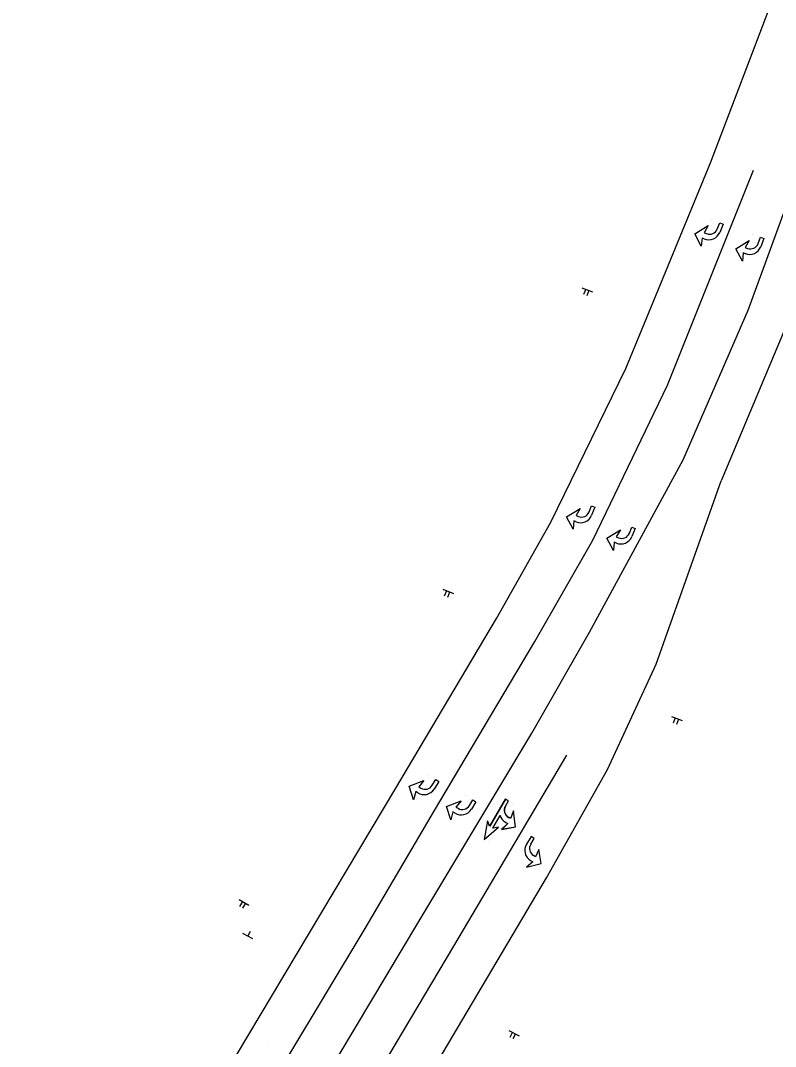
# Model space of a CAD drawing. Extents: x 1847379 to 1850904, y 217032 to 220169.
# Drawn here: x 1848919.1 to 1849129.7, y 219045.9 to 219332.2 of the extents above; entities that cross this region are included whole.
import ezdxf

# ---------------------------------------------------------------- set-up
doc = ezdxf.new("R2010")
doc.units = 0
for name, color, linetype in [('BR_P_Gen_Approach_Slab_Hidden', 7, 'Continuous'), ('PM_P_Cells', 7, 'Continuous'), ('PM_X_Cells', 7, 'Continuous'), ('PM_X_Channelizing_Line', 7, 'Continuous'), ('SN_X_Public', 7, 'Continuous')]:
    doc.layers.add(name, color=color, linetype=linetype)

msp = doc.modelspace()

# ---------------------------------------------------------------- linework, layer by layer
at = {"layer": 'BR_P_Gen_Approach_Slab_Hidden'}
for p, q in [((1849111.54, 219292.47), (1849129.65, 219339.95)), ((1849087.89, 219235.09), (1849111.54, 219292.47)), ((1849066.97, 219192.24), (1849087.89, 219235.09)), ((1849096.38, 219152.63), (1849114.52, 219203.71)), ((1849051.83, 219165.38), (1849066.97, 219192.24)), ((1849023.78, 219117.99), (1849051.83, 219165.38)), ((1849082.83, 219123.22), (1849096.38, 219152.63)), ((1849065.83, 219093.02), (1849082.83, 219123.22)), ((1848979.04, 219043.04), (1849023.78, 219117.99)), ((1849024.83, 219023.84), (1849065.83, 219093.02))]:
    msp.add_line(p, q, dxfattribs=at)
msp.add_lwpolyline([(1849160.46, 219332.2), (1849139.27, 219262.68), (1849114.52, 219203.71)], dxfattribs=at)
at = {"layer": 'PM_P_Cells'}
for p, q in [((1849054.33, 219114.93), (1849049.96, 219107.35)), ((1849055.2, 219114.43), (1849054.33, 219114.93)), ((1849054.36, 219112.98), (1849055.2, 219114.43)), ((1849056.21, 219113.85), (1849056.21, 219113.85)), ((1849055.81, 219109.49), (1849055.2, 219109.84)), ((1849056.64, 219111.6), (1849055.81, 219109.49)), ((1849057.19, 219107.22), (1849056.64, 219111.6)), ((1849049.39, 219108.84), (1849048.39, 219103.64)), ((1849048.39, 219103.64), (1849052.4, 219107.1)), ((1849049.96, 219107.35), (1849049.39, 219108.84)), ((1849052.4, 219107.1), (1849050.82, 219106.85)), ((1849055.01, 219108.11), (1849053.32, 219106.5)), ((1849053.32, 219106.5), (1849057.19, 219107.22)), ((1849054.44, 219108.44), (1849055.01, 219108.11)), ((1849049.84, 219102.81), (1849049.84, 219102.81))]:
    msp.add_line(p, q, dxfattribs=at)
msp.add_lwpolyline([(1849050.82, 219106.85), (1849052.88, 219110.41)], dxfattribs=at)
for centre, radius, start, end in [((1849056.35, 219111.83), 2.3, 149.9979, 239.9979), ((1849056.03, 219111.31), 3.28, 195.9514, 240.9064)]:
    msp.add_arc(centre, radius, start, end, dxfattribs=at)
at = {"layer": 'PM_X_Cells'}
for p, q in [((1849111.94, 219276.62), (1849111.94, 219276.62)), ((1849113.42, 219274.02), (1849114.11, 219275.75)), ((1849114.11, 219275.75), (1849115.04, 219275.38)), ((1849107.14, 219272.68), (1849110.92, 219274.96)), ((1849110.92, 219274.96), (1849109.78, 219273)), ((1849109.78, 219273), (1849110.43, 219272.74)), ((1849115.04, 219275.38), (1849114.12, 219273.08)), ((1849108.98, 219269.19), (1849107.14, 219272.68)), ((1849109.19, 219271.51), (1849108.98, 219269.19)), ((1849109.81, 219271.27), (1849109.19, 219271.51)), ((1849118.58, 219268.49), (1849122.31, 219270.85)), ((1849122.31, 219270.85), (1849121.21, 219268.87)), ((1849123.29, 219272.54), (1849123.29, 219272.54)), ((1849124.82, 219269.97), (1849125.48, 219271.72)), ((1849125.48, 219271.72), (1849126.41, 219271.37)), ((1849126.41, 219271.37), (1849125.54, 219269.05)), ((1849108.98, 219269.19), (1849108.98, 219269.19)), ((1849120.49, 219265.04), (1849118.58, 219268.49)), ((1849120.65, 219267.37), (1849120.49, 219265.04)), ((1849121.27, 219267.14), (1849120.65, 219267.37)), ((1849121.21, 219268.87), (1849121.87, 219268.63)), ((1849120.49, 219265.04), (1849120.49, 219265.04)), ((1849071.4, 219193.74), (1849075.19, 219196.02)), ((1849075.19, 219196.02), (1849074.05, 219194.06)), ((1849076.21, 219197.67), (1849076.21, 219197.67)), ((1849077.68, 219195.08), (1849078.37, 219196.81)), ((1849078.37, 219196.81), (1849079.3, 219196.44)), ((1849079.3, 219196.44), (1849078.38, 219194.14)), ((1849073.24, 219190.25), (1849071.4, 219193.74)), ((1849074.05, 219194.06), (1849074.7, 219193.8)), ((1849073.45, 219192.57), (1849073.24, 219190.25)), ((1849073.24, 219190.25), (1849073.24, 219190.25)), ((1849074.07, 219192.33), (1849073.45, 219192.57)), ((1849082.63, 219187.79), (1849086.41, 219190.07)), ((1849086.41, 219190.07), (1849085.27, 219188.11)), ((1849087.43, 219191.73), (1849087.43, 219191.73)), ((1849088.91, 219189.13), (1849089.6, 219190.86)), ((1849089.6, 219190.86), (1849090.53, 219190.49)), ((1849090.53, 219190.49), (1849089.61, 219188.19)), ((1849084.46, 219184.3), (1849082.63, 219187.79)), ((1849085.27, 219188.11), (1849085.92, 219187.85)), ((1849084.68, 219186.63), (1849084.46, 219184.3)), ((1849084.46, 219184.3), (1849084.46, 219184.3)), ((1849085.3, 219186.38), (1849084.68, 219186.63)), ((1849032.91, 219121.61), (1849032.91, 219121.61)), ((1849027.52, 219118.53), (1849031.62, 219120.15)), ((1849028.75, 219114.78), (1849027.52, 219118.53)), ((1849031.62, 219120.15), (1849030.17, 219118.41)), ((1849030.17, 219118.41), (1849030.77, 219118.04)), ((1849033.93, 219118.81), (1849034.9, 219120.4)), ((1849035.75, 219119.88), (1849034.46, 219117.76)), ((1849034.9, 219120.4), (1849035.75, 219119.88)), ((1849029.34, 219117.04), (1849028.75, 219114.78)), ((1849029.91, 219116.69), (1849029.34, 219117.04)), ((1849043.29, 219115.95), (1849043.29, 219115.95)), ((1849028.75, 219114.78), (1849028.75, 219114.78)), ((1849037.89, 219112.86), (1849042, 219114.48)), ((1849039.13, 219109.12), (1849037.89, 219112.86)), ((1849042, 219114.48), (1849040.55, 219112.74)), ((1849040.55, 219112.74), (1849041.15, 219112.38)), ((1849044.31, 219113.14), (1849045.28, 219114.73)), ((1849046.13, 219114.21), (1849044.84, 219112.1)), ((1849045.28, 219114.73), (1849046.13, 219114.21)), ((1849054.29, 219114.95), (1849049.95, 219107.36)), ((1849055.16, 219114.46), (1849054.29, 219114.95)), ((1849054.33, 219113), (1849055.16, 219114.46)), ((1849056.17, 219113.88), (1849056.17, 219113.88)), ((1849039.72, 219111.37), (1849039.13, 219109.12)), ((1849040.29, 219111.03), (1849039.72, 219111.37)), ((1849055.79, 219109.52), (1849055.18, 219109.87)), ((1849056.61, 219111.63), (1849055.79, 219109.52)), ((1849057.18, 219107.25), (1849056.61, 219111.63)), ((1849039.13, 219109.12), (1849039.13, 219109.12)), ((1849049.37, 219108.84), (1849048.39, 219103.64)), ((1849048.39, 219103.64), (1849052.38, 219107.12)), ((1849049.95, 219107.36), (1849049.37, 219108.84)), ((1849052.38, 219107.12), (1849050.81, 219106.86)), ((1849055, 219108.13), (1849053.3, 219106.52)), ((1849053.3, 219106.52), (1849057.18, 219107.25)), ((1849054.42, 219108.46), (1849055, 219108.13)), ((1849061.53, 219104.47), (1849060.24, 219102.35)), ((1849061.41, 219102.36), (1849062.38, 219103.95)), ((1849062.38, 219103.95), (1849061.53, 219104.47)), ((1849049.84, 219102.81), (1849049.84, 219102.81)), ((1849064.38, 219102.74), (1849064.38, 219102.74)), ((1849062.78, 219098.84), (1849062.18, 219099.2)), ((1849063.66, 219100.92), (1849062.78, 219098.84)), ((1849064.36, 219096.94), (1849063.66, 219100.92)), ((1849061.95, 219097.47), (1849060.21, 219095.91)), ((1849060.21, 219095.91), (1849064.36, 219096.94)), ((1849060.21, 219095.91), (1849060.21, 219095.91)), ((1849061.38, 219097.82), (1849061.95, 219097.47)), ((1848987.88, 219046.51), (1848987.88, 219046.51))]:
    msp.add_line(p, q, dxfattribs=at)
msp.add_lwpolyline([(1849050.81, 219106.86), (1849052.85, 219110.42)], dxfattribs=at)
for centre, radius, start, end in [((1849111.07, 219274.3), 3.28, 247.3304, 338.2389), ((1849111.29, 219274.87), 2.3, 248.2389, 338.2389), ((1849122.47, 219270.2), 3.28, 248.6087, 339.5172), ((1849122.67, 219270.78), 2.3, 249.5172, 339.5172), ((1849075.34, 219195.35), 3.28, 247.3053, 338.2138), ((1849075.55, 219195.93), 2.3, 248.2138, 338.2138), ((1849086.56, 219189.41), 3.28, 247.3053, 338.2138), ((1849086.78, 219189.98), 2.3, 248.2138, 338.2138), ((1849031.97, 219120), 2.3, 238.6561, 328.6561), ((1849031.66, 219119.47), 3.28, 237.7476, 328.6561), ((1849042.35, 219114.34), 2.3, 238.6561, 328.6561), ((1849056.32, 219111.86), 2.3, 150.2118, 240.2118), ((1849042.04, 219113.8), 3.28, 237.7476, 328.6561), ((1849056, 219111.34), 3.28, 196.1652, 241.1203), ((1849063.04, 219100.65), 3.28, 148.6561, 239.5646), ((1849063.38, 219101.17), 2.3, 148.6561, 238.6561)]:
    msp.add_arc(centre, radius, start, end, dxfattribs=at)
at = {"layer": 'PM_X_Channelizing_Line'}
for points in [[(1848919.1, 218918.16), (1848944.27, 218960.56), (1848972.34, 219007.48), (1849015.24, 219078.84), (1849034.6, 219111.78), (1849062.58, 219158.93), (1849078.71, 219187.23), (1849099.56, 219230.42), (1849123.53, 219290.46)], [(1848931.59, 218915.21), (1848955.27, 218955.41), (1848981.8, 218999.65), (1849029.93, 219080.35), (1849061.68, 219133.31), (1849077.82, 219161.54), (1849103.89, 219209.58), (1849122.08, 219251.34), (1849135.29, 219287.48)], [(1848943.75, 218912.35), (1848965.51, 218949.03), (1848991.71, 218992.7), (1849039.97, 219073.89), (1849071.48, 219127.17)]]:
    msp.add_lwpolyline(points, dxfattribs=at)
at = {"layer": 'SN_X_Public'}
for p, q in [((1849075.69, 219257.65), (1849078.66, 219256.47)), ((1849076.73, 219257.24), (1849076.13, 219255.75)), ((1849077.62, 219256.88), (1849077.02, 219255.4)), ((1849077.17, 219257.06), (1849077.17, 219257.06)), ((1849036.86, 219173.48), (1849039.83, 219172.29)), ((1849037.9, 219173.06), (1849037.3, 219171.57)), ((1849038.79, 219172.7), (1849038.19, 219171.22)), ((1849038.34, 219172.88), (1849038.34, 219172.88)), ((1849100.69, 219138.04), (1849103.66, 219136.85)), ((1849101.73, 219137.62), (1849101.14, 219136.13)), ((1849102.62, 219137.27), (1849102.03, 219135.78)), ((1849102.18, 219137.44), (1849102.18, 219137.44)), ((1848980.08, 219086.97), (1848982.82, 219085.32)), ((1848981.04, 219086.39), (1848980.21, 219085.02)), ((1848981.86, 219085.9), (1848981.04, 219084.53)), ((1848981.45, 219086.15), (1848981.45, 219086.15)), ((1848983.87, 219075.94), (1848981.08, 219077.49)), ((1848982.47, 219076.71), (1848983.25, 219078.11)), ((1849055.3, 219050.39), (1849058.14, 219048.93)), ((1849056.29, 219049.88), (1849055.56, 219048.45)), ((1849056.72, 219049.66), (1849056.72, 219049.66)), ((1849057.15, 219049.44), (1849056.41, 219048.02))]:
    msp.add_line(p, q, dxfattribs=at)

doc.saveas('drawing.dxf')
